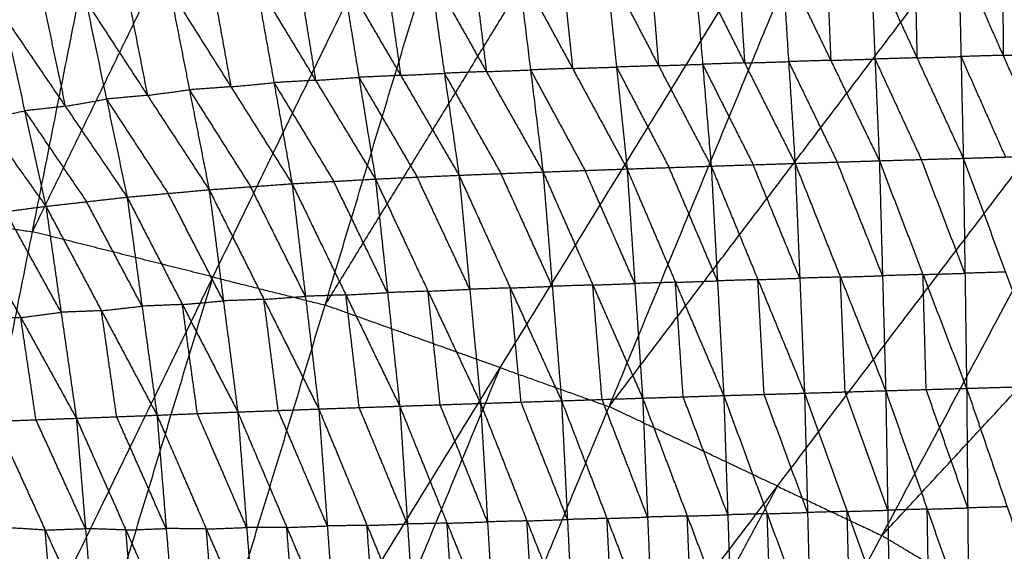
# Model space of a CAD drawing. Header units: millimetres. Extents: x -106 to 110, y -96 to 120.
# Tile 752 of 1020: x 8.46 to 19.6, y 42.46 to 48.48. Entities that reach past the tile are written whole.
import ezdxf

# ---------------------------------------------------------------- set-up
doc = ezdxf.new("R2010")
doc.units = ezdxf.units.MM
doc.header["$MEASUREMENT"] = 0
doc.layers.add('Default', color=7, linetype='Continuous', true_color=0x000000)

msp = doc.modelspace()

# ---------------------------------------------------------------- linework, layer by layer
at = {"layer": 'Default'}
for points in [[(4.432, 38.482, 3.749), (7.312, 46.267, 3.779), (10.193, 54.052, 3.809)], [(7.019, 38.098, 3.749), (8.606, 46.075, 3.779), (10.193, 54.052, 3.809)], [(8.606, 46.075, 3.779), (10.421, 49.807, 3.794), (12.236, 53.54, 3.809)], [(7.019, 38.098, 3.749), (10.649, 45.563, 3.779), (14.278, 53.028, 3.809)], [(9.557, 37.463, 3.749), (11.918, 45.245, 3.779), (14.278, 53.028, 3.809)], [(11.918, 45.245, 3.779), (14.089, 48.782, 3.794), (16.261, 52.319, 3.809)], [(9.557, 37.463, 3.749), (13.9, 44.536, 3.779), (18.244, 51.609, 3.809)], [(12.02, 36.581, 3.749), (15.132, 44.095, 3.779), (18.244, 51.609, 3.809)], [(15.132, 44.095, 3.779), (17.64, 47.402, 3.794), (20.148, 50.709, 3.809)], [(12.02, 36.581, 3.749), (17.036, 43.195, 3.779), (22.052, 49.808, 3.809)], [(14.384, 35.463, 3.749), (18.218, 42.636, 3.779), (22.052, 49.808, 3.809)], [(17.09, 49.152, 0.068), (17.163, 48.001, -0.897), (17.236, 46.849, -1.862)], [(17.09, 49.152, 0.068), (17.64, 48.015, -0.895), (18.19, 46.879, -1.858)], [(17.591, 49.166, 0.069), (17.616, 48.591, -0.413), (17.64, 48.015, -0.895)], [(18.091, 49.181, 0.07), (18.141, 48.03, -0.894), (18.19, 46.879, -1.858)], [(18.091, 49.181, 0.07), (18.616, 48.044, -0.892), (19.14, 46.907, -1.853)], [(18.589, 49.195, 0.071), (18.603, 48.619, -0.41), (18.616, 48.044, -0.892)], [(19.088, 49.209, 0.072), (19.114, 48.058, -0.891), (19.14, 46.907, -1.853)], [(19.088, 49.209, 0.072), (19.59, 48.072, -0.888), (20.093, 46.935, -1.849)], [(19.588, 49.223, 0.073), (19.589, 48.647, -0.408), (19.59, 48.072, -0.888)], [(13.601, 49.042, 0.062), (13.672, 48.465, -0.42), (13.743, 47.888, -0.901)], [(14.101, 49.061, 0.062), (14.242, 47.907, -0.901), (14.384, 46.752, -1.864)], [(14.101, 49.061, 0.062), (14.718, 47.924, -0.902), (15.335, 46.786, -1.866)], [(14.598, 49.077, 0.063), (14.658, 48.5, -0.419), (14.718, 47.924, -0.902)], [(15.096, 49.093, 0.064), (15.215, 47.939, -0.901), (15.335, 46.786, -1.866)], [(15.096, 49.093, 0.064), (15.691, 47.955, -0.901), (16.287, 46.818, -1.865)], [(15.595, 49.108, 0.065), (15.643, 48.532, -0.418), (15.691, 47.955, -0.901)], [(16.093, 49.123, 0.066), (16.19, 47.971, -0.9), (16.287, 46.818, -1.865)], [(16.093, 49.123, 0.066), (16.665, 47.986, -0.898), (17.236, 46.849, -1.862)], [(16.592, 49.137, 0.067), (16.628, 48.562, -0.416), (16.665, 47.986, -0.898)], [(11.623, 48.941, 0.059), (11.716, 48.365, -0.417), (11.81, 47.789, -0.893)], [(12.114, 48.974, 0.06), (12.3, 47.823, -0.892), (12.487, 46.672, -1.844)], [(12.114, 48.974, 0.06), (12.773, 47.845, -0.899), (13.433, 46.715, -1.857)], [(12.608, 48.999, 0.06), (12.69, 48.422, -0.419), (12.773, 47.845, -0.899)], [(13.102, 49.024, 0.061), (13.267, 47.869, -0.898), (13.433, 46.715, -1.857)], [(13.102, 49.024, 0.061), (13.743, 47.888, -0.901), (14.384, 46.752, -1.864)], [(10.16, 48.813, 0.057), (10.382, 47.682, -0.869), (10.605, 46.551, -1.796)], [(10.16, 48.813, 0.057), (10.852, 47.716, -0.884), (11.544, 46.619, -1.824)], [(10.646, 48.86, 0.058), (10.749, 48.288, -0.413), (10.852, 47.716, -0.884)], [(11.133, 48.907, 0.058), (11.339, 47.763, -0.883), (11.544, 46.619, -1.824)], [(11.133, 48.907, 0.058), (11.81, 47.789, -0.893), (12.487, 46.672, -1.844)], [(9.685, 48.75, 0.056), (9.796, 48.185, -0.407), (9.907, 47.619, -0.87)], [(18.218, 42.636, 3.779), (21.038, 45.681, 3.794), (23.858, 48.726, 3.809)], [(8.743, 48.605, 0.055), (8.86, 48.05, -0.398), (8.977, 47.495, -0.851)], [(9.21, 48.687, 0.056), (9.443, 47.577, -0.851), (9.677, 46.467, -1.757)], [(9.21, 48.687, 0.056), (9.907, 47.619, -0.87), (10.605, 46.551, -1.796)], [(8.277, 48.524, 0.054), (8.518, 47.444, -0.825), (8.758, 46.363, -1.704)], [(8.277, 48.524, 0.054), (8.977, 47.495, -0.851), (9.677, 46.467, -1.757)], [(7.36, 48.325, 0.053), (8.059, 47.344, -0.826), (8.758, 46.363, -1.704)], [(17.64, 48.015, -0.895), (17.89, 48.023, -0.895), (18.141, 48.03, -0.894)], [(18.616, 48.044, -0.892), (18.378, 48.037, -0.893), (18.141, 48.03, -0.894)], [(18.141, 48.03, -0.894), (18.403, 47.461, -1.375), (18.665, 46.893, -1.855)], [(18.616, 48.044, -0.892), (18.865, 48.051, -0.891), (19.114, 48.058, -0.891)], [(19.59, 48.072, -0.888), (19.352, 48.065, -0.89), (19.114, 48.058, -0.891)], [(19.114, 48.058, -0.891), (19.365, 47.49, -1.371), (19.617, 46.921, -1.851)], [(19.59, 48.072, -0.888), (19.84, 48.079, -0.888), (20.09, 48.086, -0.887)], [(14.718, 47.924, -0.902), (14.48, 47.915, -0.901), (14.242, 47.907, -0.901)], [(14.718, 47.924, -0.902), (14.967, 47.931, -0.901), (15.215, 47.939, -0.901)], [(15.691, 47.955, -0.901), (15.453, 47.947, -0.901), (15.215, 47.939, -0.901)], [(15.215, 47.939, -0.901), (15.513, 47.371, -1.383), (15.811, 46.802, -1.866)], [(15.691, 47.955, -0.901), (15.941, 47.963, -0.9), (16.19, 47.971, -0.9)], [(16.665, 47.986, -0.898), (16.428, 47.978, -0.899), (16.19, 47.971, -0.9)], [(16.19, 47.971, -0.9), (16.476, 47.402, -1.382), (16.762, 46.834, -1.864)], [(16.665, 47.986, -0.898), (16.914, 47.993, -0.898), (17.163, 48.001, -0.897)], [(17.64, 48.015, -0.895), (17.402, 48.008, -0.896), (17.163, 48.001, -0.897)], [(17.163, 48.001, -0.897), (17.438, 47.432, -1.379), (17.713, 46.864, -1.86)], [(11.81, 47.789, -0.893), (12.055, 47.806, -0.893), (12.3, 47.823, -0.892)], [(12.773, 47.845, -0.899), (12.537, 47.834, -0.895), (12.3, 47.823, -0.892)], [(12.3, 47.823, -0.892), (12.63, 47.258, -1.371), (12.96, 46.694, -1.85)], [(12.773, 47.845, -0.899), (13.02, 47.857, -0.898), (13.267, 47.869, -0.898)], [(13.743, 47.888, -0.901), (13.505, 47.879, -0.9), (13.267, 47.869, -0.898)], [(13.267, 47.869, -0.898), (13.588, 47.302, -1.379), (13.908, 46.734, -1.86)], [(13.743, 47.888, -0.901), (13.993, 47.897, -0.901), (14.242, 47.907, -0.901)], [(14.242, 47.907, -0.901), (14.551, 47.338, -1.383), (14.859, 46.769, -1.865)], [(10.852, 47.716, -0.884), (10.617, 47.699, -0.877), (10.382, 47.682, -0.869)], [(10.852, 47.716, -0.884), (11.095, 47.739, -0.883), (11.339, 47.763, -0.883)], [(11.81, 47.789, -0.893), (11.574, 47.776, -0.888), (11.339, 47.763, -0.883)], [(11.339, 47.763, -0.883), (11.677, 47.204, -1.358), (12.016, 46.645, -1.834)], [(9.907, 47.619, -0.87), (9.675, 47.598, -0.86), (9.443, 47.577, -0.851)], [(9.907, 47.619, -0.87), (10.145, 47.651, -0.87), (10.382, 47.682, -0.869)], [(10.382, 47.682, -0.869), (10.728, 47.133, -1.34), (11.075, 46.585, -1.81)], [(14.384, 35.463, 3.749), (20.025, 41.553, 3.779), (25.665, 47.643, 3.809)], [(16.628, 34.118, 3.749), (21.146, 40.88, 3.779), (25.665, 47.643, 3.809)], [(8.977, 47.495, -0.851), (8.747, 47.469, -0.838), (8.518, 47.444, -0.825)], [(8.977, 47.495, -0.851), (9.21, 47.536, -0.851), (9.443, 47.577, -0.851)], [(9.443, 47.577, -0.851), (9.792, 47.043, -1.313), (10.141, 46.509, -1.776)], [(8.059, 47.344, -0.826), (8.288, 47.394, -0.825), (8.518, 47.444, -0.825)], [(8.518, 47.444, -0.825), (8.868, 46.929, -1.278), (9.218, 46.415, -1.731)], [(19.14, 46.907, -1.853), (19.617, 46.921, -1.851), (20.093, 46.935, -1.849)], [(15.335, 46.786, -1.866), (15.811, 46.802, -1.866), (16.287, 46.818, -1.865)], [(16.358, 45.519, -2.377), (16.085, 46.161, -2.121), (15.811, 46.802, -1.866)], [(16.287, 46.818, -1.865), (16.762, 46.834, -1.864), (17.236, 46.849, -1.862)], [(16.287, 46.818, -1.865), (16.358, 45.519, -2.377), (16.429, 44.221, -2.889)], [(16.287, 46.818, -1.865), (16.815, 45.533, -2.373), (17.343, 44.248, -2.881)], [(17.29, 45.549, -2.372), (17.026, 46.191, -2.118), (16.762, 46.834, -1.864)], [(17.236, 46.849, -1.862), (17.713, 46.864, -1.86), (18.19, 46.879, -1.858)], [(17.236, 46.849, -1.862), (17.29, 45.549, -2.372), (17.343, 44.248, -2.881)], [(17.236, 46.849, -1.862), (17.749, 45.562, -2.368), (18.262, 44.276, -2.873)], [(18.226, 45.577, -2.365), (17.97, 46.221, -2.113), (17.713, 46.864, -1.86)], [(18.19, 46.879, -1.858), (18.665, 46.893, -1.855), (19.14, 46.907, -1.853)], [(18.19, 46.879, -1.858), (18.226, 45.577, -2.365), (18.262, 44.276, -2.873)], [(18.19, 46.879, -1.858), (18.684, 45.591, -2.361), (19.178, 44.303, -2.865)], [(19.159, 45.605, -2.359), (18.912, 46.249, -2.107), (18.665, 46.893, -1.855)], [(19.14, 46.907, -1.853), (19.159, 45.605, -2.359), (19.178, 44.303, -2.865)], [(19.14, 46.907, -1.853), (19.618, 45.618, -2.356), (20.095, 44.329, -2.858)], [(12.487, 46.672, -1.844), (12.96, 46.694, -1.85), (13.433, 46.715, -1.857)], [(13.555, 45.424, -2.371), (13.258, 46.059, -2.111), (12.96, 46.694, -1.85)], [(13.433, 46.715, -1.857), (13.908, 46.734, -1.86), (14.384, 46.752, -1.864)], [(13.433, 46.715, -1.857), (13.555, 45.424, -2.371), (13.677, 44.132, -2.885)], [(13.433, 46.715, -1.857), (14.013, 45.439, -2.375), (14.593, 44.162, -2.892)], [(14.488, 45.457, -2.378), (14.198, 46.096, -2.119), (13.908, 46.734, -1.86)], [(14.384, 46.752, -1.864), (14.859, 46.769, -1.865), (15.335, 46.786, -1.866)], [(14.384, 46.752, -1.864), (14.488, 45.457, -2.378), (14.593, 44.162, -2.892)], [(14.384, 46.752, -1.864), (14.947, 45.472, -2.378), (15.511, 44.192, -2.893)], [(15.423, 45.489, -2.379), (15.141, 46.129, -2.122), (14.859, 46.769, -1.865)], [(15.335, 46.786, -1.866), (15.423, 45.489, -2.379), (15.511, 44.192, -2.893)], [(15.335, 46.786, -1.866), (15.882, 45.503, -2.377), (16.429, 44.221, -2.889)], [(10.605, 46.551, -1.796), (11.075, 46.585, -1.81), (11.544, 46.619, -1.824)], [(11.695, 45.344, -2.334), (11.385, 45.964, -2.072), (11.075, 46.585, -1.81)], [(11.544, 46.619, -1.824), (12.016, 46.645, -1.834), (12.487, 46.672, -1.844)], [(11.544, 46.619, -1.824), (11.695, 45.344, -2.334), (11.846, 44.069, -2.843)], [(11.544, 46.619, -1.824), (12.153, 45.36, -2.347), (12.762, 44.101, -2.87)], [(12.624, 45.386, -2.357), (12.32, 46.016, -2.095), (12.016, 46.645, -1.834)], [(12.487, 46.672, -1.844), (12.624, 45.386, -2.357), (12.762, 44.101, -2.87)], [(12.487, 46.672, -1.844), (13.082, 45.402, -2.365), (13.677, 44.132, -2.885)], [(8.758, 46.363, -1.704), (9.218, 46.415, -1.731), (9.677, 46.467, -1.757)], [(9.677, 46.467, -1.757), (10.141, 46.509, -1.776), (10.605, 46.551, -1.796)], [(9.677, 46.467, -1.757), (9.846, 45.233, -2.252), (10.015, 43.999, -2.747)], [(9.677, 46.467, -1.757), (10.303, 45.251, -2.28), (10.929, 44.035, -2.803)], [(10.767, 45.293, -2.299), (10.454, 45.901, -2.038), (10.141, 46.509, -1.776)], [(10.605, 46.551, -1.796), (10.767, 45.293, -2.299), (10.929, 44.035, -2.803)], [(10.605, 46.551, -1.796), (11.225, 45.31, -2.319), (11.846, 44.069, -2.843)], [(7.846, 46.242, -1.638), (8.302, 46.303, -1.671), (8.758, 46.363, -1.704)], [(8.758, 46.363, -1.704), (8.93, 45.164, -2.187), (9.102, 43.964, -2.669)], [(8.758, 46.363, -1.704), (9.387, 45.181, -2.226), (10.015, 43.999, -2.747)], [(9.846, 45.233, -2.252), (9.532, 45.824, -1.991), (9.218, 46.415, -1.731)], [(7.312, 46.267, 3.779), (7.959, 46.171, 3.779), (8.606, 46.075, 3.779)], [(8.93, 45.164, -2.187), (8.616, 45.733, -1.929), (8.302, 46.303, -1.671)], [(7.846, 46.242, -1.638), (8.474, 45.103, -2.154), (9.102, 43.964, -2.669)], [(10.649, 45.563, 3.779), (9.627, 45.819, 3.779), (8.606, 46.075, 3.779)], [(17.749, 45.562, -2.368), (17.988, 45.57, -2.366), (18.226, 45.577, -2.365)], [(18.684, 45.591, -2.361), (18.455, 45.584, -2.363), (18.226, 45.577, -2.365)], [(18.684, 45.591, -2.361), (18.922, 45.598, -2.36), (19.159, 45.605, -2.359)], [(18.72, 44.289, -2.869), (18.702, 44.94, -2.615), (18.684, 45.591, -2.361)], [(19.618, 45.618, -2.356), (19.388, 45.612, -2.357), (19.159, 45.605, -2.359)], [(8.288, 37.78, 3.749), (9.468, 41.672, 3.764), (10.649, 45.563, 3.779)], [(10.649, 45.563, 3.779), (11.283, 45.404, 3.779), (11.918, 45.245, 3.779)], [(14.947, 45.472, -2.378), (14.718, 45.465, -2.378), (14.488, 45.457, -2.378)], [(14.947, 45.472, -2.378), (15.185, 45.481, -2.379), (15.423, 45.489, -2.379)], [(15.052, 44.177, -2.893), (14.999, 44.825, -2.635), (14.947, 45.472, -2.378)], [(15.882, 45.503, -2.377), (15.652, 45.496, -2.378), (15.423, 45.489, -2.379)], [(15.882, 45.503, -2.377), (16.12, 45.511, -2.377), (16.358, 45.519, -2.377)], [(15.97, 44.206, -2.891), (15.926, 44.855, -2.634), (15.882, 45.503, -2.377)], [(16.815, 45.533, -2.373), (16.587, 45.526, -2.375), (16.358, 45.519, -2.377)], [(16.815, 45.533, -2.373), (17.053, 45.541, -2.373), (17.29, 45.549, -2.372)], [(16.886, 44.234, -2.885), (16.851, 44.884, -2.629), (16.815, 45.533, -2.373)], [(17.749, 45.562, -2.368), (17.52, 45.556, -2.37), (17.29, 45.549, -2.372)], [(17.803, 44.262, -2.877), (17.776, 44.912, -2.622), (17.749, 45.562, -2.368)], [(12.153, 45.36, -2.347), (11.924, 45.352, -2.34), (11.695, 45.344, -2.334)], [(12.153, 45.36, -2.347), (12.389, 45.373, -2.352), (12.624, 45.386, -2.357)], [(12.304, 44.085, -2.856), (12.229, 44.722, -2.602), (12.153, 45.36, -2.347)], [(13.082, 45.402, -2.365), (12.853, 45.394, -2.361), (12.624, 45.386, -2.357)], [(13.082, 45.402, -2.365), (13.319, 45.413, -2.368), (13.555, 45.424, -2.371)], [(13.22, 44.117, -2.878), (13.151, 44.759, -2.621), (13.082, 45.402, -2.365)], [(14.013, 45.439, -2.375), (13.784, 45.431, -2.373), (13.555, 45.424, -2.371)], [(14.013, 45.439, -2.375), (14.25, 45.448, -2.376), (14.488, 45.457, -2.378)], [(14.135, 44.147, -2.889), (14.074, 44.793, -2.632), (14.013, 45.439, -2.375)], [(10.303, 45.251, -2.28), (10.074, 45.242, -2.266), (9.846, 45.233, -2.252)], [(10.303, 45.251, -2.28), (10.535, 45.272, -2.29), (10.767, 45.293, -2.299)], [(10.472, 44.017, -2.775), (10.387, 44.634, -2.527), (10.303, 45.251, -2.28)], [(11.225, 45.31, -2.319), (10.996, 45.301, -2.309), (10.767, 45.293, -2.299)], [(11.225, 45.31, -2.319), (11.46, 45.327, -2.327), (11.695, 45.344, -2.334)], [(11.387, 44.052, -2.823), (11.306, 44.681, -2.571), (11.225, 45.31, -2.319)], [(13.9, 44.536, 3.779), (12.909, 44.891, 3.779), (11.918, 45.245, 3.779)], [(8.474, 45.103, -2.154), (8.702, 45.133, -2.17), (8.93, 45.164, -2.187)], [(9.387, 45.181, -2.226), (9.158, 45.172, -2.206), (8.93, 45.164, -2.187)], [(9.387, 45.181, -2.226), (9.616, 45.207, -2.239), (9.846, 45.233, -2.252)], [(9.559, 43.981, -2.708), (9.473, 44.581, -2.467), (9.387, 45.181, -2.226)], [(16.628, 34.118, 3.749), (22.838, 39.626, 3.779), (29.048, 45.134, 3.809)], [(18.729, 32.56, 3.749), (23.888, 38.847, 3.779), (29.048, 45.134, 3.809)], [(8.474, 45.103, -2.154), (8.246, 45.094, -2.129), (8.018, 45.086, -2.104)], [(8.646, 43.947, -2.619), (8.56, 44.525, -2.387), (8.474, 45.103, -2.154)], [(10.788, 37.022, 3.749), (12.344, 40.779, 3.764), (13.9, 44.536, 3.779)], [(13.9, 44.536, 3.779), (14.516, 44.316, 3.779), (15.132, 44.095, 3.779)], [(16.429, 44.221, -2.889), (16.886, 44.234, -2.885), (17.343, 44.248, -2.881)], [(17.343, 44.248, -2.881), (17.803, 44.262, -2.877), (18.262, 44.276, -2.873)], [(17.343, 44.248, -2.881), (17.378, 42.897, -3.002), (17.412, 41.545, -3.123)], [(17.343, 44.248, -2.881), (17.826, 42.909, -2.996), (18.308, 41.57, -3.111)], [(18.285, 42.923, -2.992), (18.044, 43.593, -2.935), (17.803, 44.262, -2.877)], [(18.262, 44.276, -2.873), (18.72, 44.289, -2.869), (19.178, 44.303, -2.865)], [(18.262, 44.276, -2.873), (18.285, 42.923, -2.992), (18.308, 41.57, -3.111)], [(18.262, 44.276, -2.873), (18.732, 42.935, -2.987), (19.201, 41.595, -3.101)], [(19.19, 42.949, -2.983), (18.955, 43.619, -2.926), (18.72, 44.289, -2.869)], [(19.178, 44.303, -2.865), (19.637, 44.316, -2.861), (20.095, 44.329, -2.858)], [(19.178, 44.303, -2.865), (19.19, 42.949, -2.983), (19.201, 41.595, -3.101)], [(19.178, 44.303, -2.865), (19.637, 42.961, -2.979), (20.096, 41.62, -3.093)], [(12.762, 44.101, -2.87), (13.22, 44.117, -2.878), (13.677, 44.132, -2.885)], [(13.677, 44.132, -2.885), (14.135, 44.147, -2.889), (14.593, 44.162, -2.892)], [(13.677, 44.132, -2.885), (13.756, 42.791, -3.012), (13.835, 41.45, -3.139)], [(13.677, 44.132, -2.885), (14.202, 42.802, -3.014), (14.727, 41.473, -3.143)], [(14.66, 42.818, -3.018), (14.397, 43.482, -2.953), (14.135, 44.147, -2.889)], [(14.593, 44.162, -2.892), (15.052, 44.177, -2.893), (15.511, 44.192, -2.893)], [(14.593, 44.162, -2.892), (14.66, 42.818, -3.018), (14.727, 41.473, -3.143)], [(14.593, 44.162, -2.892), (15.108, 42.83, -3.016), (15.624, 41.497, -3.14)], [(15.567, 42.845, -3.017), (15.309, 43.511, -2.955), (15.052, 44.177, -2.893)], [(15.511, 44.192, -2.893), (15.97, 44.206, -2.891), (16.429, 44.221, -2.889)], [(15.511, 44.192, -2.893), (15.567, 42.845, -3.017), (15.624, 41.497, -3.14)], [(15.511, 44.192, -2.893), (16.016, 42.857, -3.013), (16.52, 41.521, -3.133)], [(16.475, 42.871, -3.011), (16.222, 43.539, -2.951), (15.97, 44.206, -2.891)], [(16.429, 44.221, -2.889), (16.475, 42.871, -3.011), (16.52, 41.521, -3.133)], [(16.429, 44.221, -2.889), (16.921, 42.883, -3.006), (17.412, 41.545, -3.123)], [(17.378, 42.897, -3.002), (17.132, 43.566, -2.944), (16.886, 44.234, -2.885)], [(10.015, 43.999, -2.747), (10.472, 44.017, -2.775), (10.929, 44.035, -2.803)], [(11.03, 42.727, -2.931), (10.751, 43.372, -2.853), (10.472, 44.017, -2.775)], [(10.929, 44.035, -2.803), (11.387, 44.052, -2.823), (11.846, 44.069, -2.843)], [(10.929, 44.035, -2.803), (11.03, 42.727, -2.931), (11.132, 41.42, -3.06)], [(10.929, 44.035, -2.803), (11.484, 42.728, -2.952), (12.039, 41.421, -3.1)], [(11.943, 42.745, -2.972), (11.665, 43.398, -2.897), (11.387, 44.052, -2.823)], [(11.846, 44.069, -2.843), (12.304, 44.085, -2.856), (12.762, 44.101, -2.87)], [(11.846, 44.069, -2.843), (11.943, 42.745, -2.972), (12.039, 41.421, -3.1)], [(11.846, 44.069, -2.843), (12.392, 42.751, -2.984), (12.938, 41.432, -3.125)], [(12.85, 42.767, -2.998), (12.577, 43.426, -2.927), (12.304, 44.085, -2.856)], [(12.762, 44.101, -2.87), (12.85, 42.767, -2.998), (12.938, 41.432, -3.125)], [(12.762, 44.101, -2.87), (13.298, 42.776, -3.004), (13.835, 41.45, -3.139)], [(13.756, 42.791, -3.012), (13.488, 43.454, -2.945), (13.22, 44.117, -2.878)], [(17.036, 43.195, 3.779), (16.084, 43.645, 3.779), (15.132, 44.095, 3.779)], [(8.19, 43.93, -2.57), (8.646, 43.947, -2.619), (9.102, 43.964, -2.669)], [(8.19, 43.93, -2.57), (8.75, 42.698, -2.744), (9.31, 41.467, -2.919)], [(9.206, 42.715, -2.794), (8.926, 43.331, -2.707), (8.646, 43.947, -2.619)], [(9.102, 43.964, -2.669), (9.559, 43.981, -2.708), (10.015, 43.999, -2.747)], [(9.102, 43.964, -2.669), (9.206, 42.715, -2.794), (9.31, 41.467, -2.919)], [(9.102, 43.964, -2.669), (9.663, 42.699, -2.835), (10.224, 41.434, -3.001)], [(10.119, 42.716, -2.874), (9.839, 43.349, -2.791), (9.559, 43.981, -2.708)], [(10.015, 43.999, -2.747), (10.119, 42.716, -2.874), (10.224, 41.434, -3.001)], [(10.015, 43.999, -2.747), (10.574, 42.71, -2.903), (11.132, 41.42, -3.06)], [(13.202, 36.022, 3.749), (15.119, 39.608, 3.764), (17.036, 43.195, 3.779)], [(17.036, 43.195, 3.779), (17.627, 42.915, 3.779), (18.218, 42.636, 3.779)], [(17.826, 42.909, -2.996), (17.602, 42.903, -2.999), (17.378, 42.897, -3.002)], [(17.826, 42.909, -2.996), (18.055, 42.916, -2.994), (18.285, 42.923, -2.992)], [(17.86, 41.558, -3.117), (17.843, 42.233, -3.057), (17.826, 42.909, -2.996)], [(18.732, 42.935, -2.987), (18.508, 42.929, -2.99), (18.285, 42.923, -2.992)], [(18.732, 42.935, -2.987), (18.961, 42.942, -2.985), (19.19, 42.949, -2.983)], [(18.755, 41.582, -3.106), (18.743, 42.259, -3.047), (18.732, 42.935, -2.987)], [(19.637, 42.961, -2.979), (19.413, 42.955, -2.981), (19.19, 42.949, -2.983)], [(13.298, 42.776, -3.004), (13.527, 42.783, -3.008), (13.756, 42.791, -3.012)], [(14.202, 42.802, -3.014), (13.979, 42.797, -3.013), (13.756, 42.791, -3.012)], [(14.202, 42.802, -3.014), (14.431, 42.81, -3.016), (14.66, 42.818, -3.018)], [(14.281, 41.462, -3.141), (14.242, 42.132, -3.078), (14.202, 42.802, -3.014)], [(15.108, 42.83, -3.016), (14.884, 42.824, -3.017), (14.66, 42.818, -3.018)], [(15.108, 42.83, -3.016), (15.338, 42.837, -3.017), (15.567, 42.845, -3.017)], [(15.175, 41.485, -3.142), (15.142, 42.157, -3.079), (15.108, 42.83, -3.016)], [(16.016, 42.857, -3.013), (15.791, 42.851, -3.015), (15.567, 42.845, -3.017)], [(16.016, 42.857, -3.013), (16.245, 42.864, -3.012), (16.475, 42.871, -3.011)], [(16.072, 41.509, -3.137), (16.044, 42.183, -3.075), (16.016, 42.857, -3.013)], [(16.921, 42.883, -3.006), (16.698, 42.877, -3.008), (16.475, 42.871, -3.011)], [(16.921, 42.883, -3.006), (17.149, 42.89, -3.004), (17.378, 42.897, -3.002)], [(16.966, 41.533, -3.128), (16.943, 42.208, -3.067), (16.921, 42.883, -3.006)], [(8.75, 42.698, -2.744), (8.52, 42.712, -2.718), (8.29, 42.727, -2.691)], [(8.75, 42.698, -2.744), (8.978, 42.707, -2.769), (9.206, 42.715, -2.794)], [(8.85, 41.495, -2.865), (8.8, 42.097, -2.805), (8.75, 42.698, -2.744)], [(9.663, 42.699, -2.835), (9.434, 42.707, -2.815), (9.206, 42.715, -2.794)], [(9.663, 42.699, -2.835), (9.891, 42.707, -2.854), (10.119, 42.716, -2.874)], [(9.767, 41.45, -2.96), (9.715, 42.074, -2.897), (9.663, 42.699, -2.835)], [(10.574, 42.71, -2.903), (10.347, 42.713, -2.888), (10.119, 42.716, -2.874)], [(10.574, 42.71, -2.903), (10.802, 42.719, -2.917), (11.03, 42.727, -2.931)], [(10.678, 41.427, -3.03), (10.626, 42.068, -2.967), (10.574, 42.71, -2.903)], [(11.484, 42.728, -2.952), (11.257, 42.728, -2.942), (11.03, 42.727, -2.931)], [(11.484, 42.728, -2.952), (11.713, 42.736, -2.962), (11.943, 42.745, -2.972)], [(11.586, 41.421, -3.08), (11.535, 42.074, -3.016), (11.484, 42.728, -2.952)], [(12.392, 42.751, -2.984), (12.167, 42.748, -2.978), (11.943, 42.745, -2.972)], [(12.392, 42.751, -2.984), (12.621, 42.759, -2.991), (12.85, 42.767, -2.998)], [(12.488, 41.427, -3.113), (12.44, 42.089, -3.048), (12.392, 42.751, -2.984)], [(13.298, 42.776, -3.004), (13.074, 42.771, -3.001), (12.85, 42.767, -2.998)], [(13.386, 41.441, -3.132), (13.342, 42.109, -3.068), (13.298, 42.776, -3.004)], [(20.025, 41.553, 3.779), (19.121, 42.094, 3.779), (18.218, 42.636, 3.779)]]:
    msp.add_open_spline(points, degree=2, dxfattribs=at)

doc.saveas('drawing.dxf')
